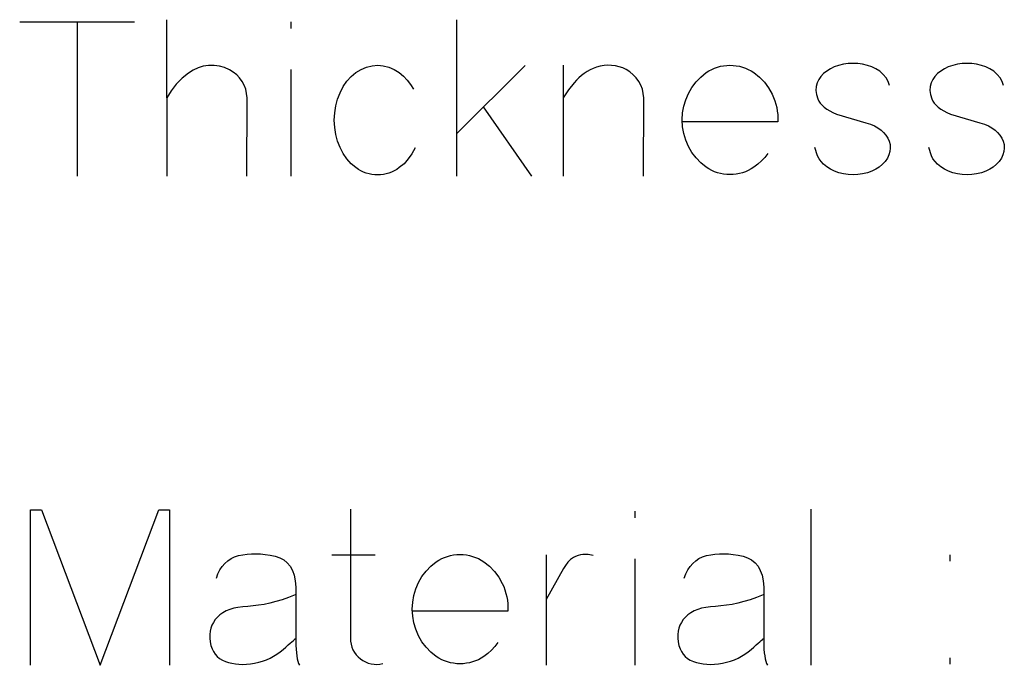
# Model space of a CAD drawing. Header units: inches. Extents: x 1880 to 2363, y -453 to -54.
# Tile 632 of 656: x 1913.713 to 1913.902, y -65.266 to -65.142. Entities that reach past the tile are written whole.
import ezdxf

# ---------------------------------------------------------------- set-up
doc = ezdxf.new("R2010")
doc.units = ezdxf.units.IN
doc.header["$LTSCALE"] = 0.5
doc.header["$MEASUREMENT"] = 0

msp = doc.modelspace()

# ---------------------------------------------------------------- linework, layer by layer
at = {"color": 7, "linetype": 'Continuous'}
for p, q in [((1913.74163, -65.14179), (1913.74164, -65.17179)), ((1913.79727, -65.14183), (1913.79727, -65.17179)), ((1913.71343, -65.1422), (1913.73548, -65.1422)), ((1913.72444, -65.1422), (1913.72445, -65.17179)), ((1913.76545, -65.1422), (1913.76545, -65.14348)), ((1913.74766, -65.15102), (1913.74671, -65.15145)), ((1913.74864, -65.15073), (1913.74766, -65.15102)), ((1913.74968, -65.15058), (1913.74864, -65.15073)), ((1913.75072, -65.15056), (1913.74968, -65.15058)), ((1913.75174, -65.1507), (1913.75072, -65.15056)), ((1913.75273, -65.15098), (1913.75174, -65.1507)), ((1913.7537, -65.1514), (1913.75273, -65.15098)), ((1913.76545, -65.15136), (1913.76545, -65.17179)), ((1913.77794, -65.15194), (1913.77894, -65.15132)), ((1913.77894, -65.15132), (1913.77998, -65.15088)), ((1913.77998, -65.15088), (1913.78104, -65.15062)), ((1913.78104, -65.15062), (1913.78212, -65.15053)), ((1913.78212, -65.15053), (1913.78319, -65.15062)), ((1913.78319, -65.15062), (1913.78424, -65.15088)), ((1913.78424, -65.15088), (1913.78526, -65.15132)), ((1913.78526, -65.15132), (1913.78627, -65.15194)), ((1913.79727, -65.16366), (1913.81041, -65.15057)), ((1913.81774, -65.15053), (1913.81774, -65.17179)), ((1913.82349, -65.15114), (1913.82288, -65.15141)), ((1913.82412, -65.1509), (1913.82349, -65.15114)), ((1913.82483, -65.15071), (1913.82412, -65.1509)), ((1913.82555, -65.15058), (1913.82483, -65.15071)), ((1913.82627, -65.15053), (1913.82555, -65.15058)), ((1913.827, -65.15055), (1913.82627, -65.15053)), ((1913.82773, -65.15064), (1913.827, -65.15055)), ((1913.82844, -65.1508), (1913.82773, -65.15064)), ((1913.82913, -65.15104), (1913.82844, -65.1508)), ((1913.8298, -65.15136), (1913.82913, -65.15104)), ((1913.83053, -65.15181), (1913.8298, -65.15136)), ((1913.84568, -65.15161), (1913.84622, -65.15132)), ((1913.84622, -65.15132), (1913.84677, -65.15108)), ((1913.84677, -65.15108), (1913.84733, -65.15088)), ((1913.84733, -65.15088), (1913.84791, -65.15073)), ((1913.84791, -65.15073), (1913.84849, -65.15062)), ((1913.84849, -65.15062), (1913.8491, -65.15055)), ((1913.8491, -65.15055), (1913.84971, -65.15053)), ((1913.84971, -65.15053), (1913.85033, -65.15055)), ((1913.85033, -65.15055), (1913.85093, -65.15062)), ((1913.85093, -65.15062), (1913.85153, -65.15073)), ((1913.85153, -65.15073), (1913.85211, -65.15088)), ((1913.85211, -65.15088), (1913.85268, -65.15108)), ((1913.85268, -65.15108), (1913.85324, -65.15132)), ((1913.85324, -65.15132), (1913.85378, -65.15161)), ((1913.86898, -65.15121), (1913.8683, -65.15165)), ((1913.86974, -65.15084), (1913.86898, -65.15121)), ((1913.87057, -65.15055), (1913.86974, -65.15084)), ((1913.87149, -65.15032), (1913.87057, -65.15055)), ((1913.87242, -65.1502), (1913.87149, -65.15032)), ((1913.87334, -65.15016), (1913.87242, -65.1502)), ((1913.87426, -65.1502), (1913.87334, -65.15016)), ((1913.87517, -65.15032), (1913.87426, -65.1502)), ((1913.87608, -65.15055), (1913.87517, -65.15032)), ((1913.87692, -65.15085), (1913.87608, -65.15055)), ((1913.87771, -65.15123), (1913.87692, -65.15085)), ((1913.87845, -65.15169), (1913.87771, -65.15123)), ((1913.89085, -65.15121), (1913.89017, -65.15165)), ((1913.89161, -65.15084), (1913.89085, -65.15121)), ((1913.89245, -65.15055), (1913.89161, -65.15084)), ((1913.89336, -65.15032), (1913.89245, -65.15055)), ((1913.89429, -65.1502), (1913.89336, -65.15032)), ((1913.89521, -65.15016), (1913.89429, -65.1502)), ((1913.89613, -65.1502), (1913.89521, -65.15016)), ((1913.89704, -65.15032), (1913.89613, -65.1502)), ((1913.89795, -65.15055), (1913.89704, -65.15032)), ((1913.89879, -65.15085), (1913.89795, -65.15055)), ((1913.89959, -65.15123), (1913.89879, -65.15085)), ((1913.90032, -65.15169), (1913.89959, -65.15123)), ((1913.74459, -65.15303), (1913.74348, -65.15418)), ((1913.74582, -65.15202), (1913.74459, -65.15303)), ((1913.74671, -65.15145), (1913.74582, -65.15202)), ((1913.75442, -65.15183), (1913.7537, -65.1514)), ((1913.75507, -65.15235), (1913.75442, -65.15183)), ((1913.75563, -65.15294), (1913.75507, -65.15235)), ((1913.75611, -65.15362), (1913.75563, -65.15294)), ((1913.77623, -65.1536), (1913.77703, -65.1527)), ((1913.77703, -65.1527), (1913.77794, -65.15194)), ((1913.78627, -65.15194), (1913.78708, -65.15262)), ((1913.78708, -65.15262), (1913.7878, -65.15338)), ((1913.82072, -65.15291), (1913.82025, -65.15338)), ((1913.82122, -65.15248), (1913.82072, -65.15291)), ((1913.82174, -65.15208), (1913.82122, -65.15248)), ((1913.8223, -65.15173), (1913.82174, -65.15208)), ((1913.82288, -65.15141), (1913.8223, -65.15173)), ((1913.83117, -65.15234), (1913.83053, -65.15181)), ((1913.83174, -65.15294), (1913.83117, -65.15234)), ((1913.83222, -65.15362), (1913.83174, -65.15294)), ((1913.84321, -65.15372), (1913.84412, -65.15278)), ((1913.84412, -65.15278), (1913.84516, -65.15194)), ((1913.84516, -65.15194), (1913.84568, -65.15161)), ((1913.85378, -65.15161), (1913.85432, -65.15194)), ((1913.85432, -65.15194), (1913.85539, -65.1528)), ((1913.85539, -65.1528), (1913.85633, -65.15378)), ((1913.86674, -65.15326), (1913.86643, -65.15393)), ((1913.86715, -65.15267), (1913.86674, -65.15326)), ((1913.86768, -65.15213), (1913.86715, -65.15267)), ((1913.8683, -65.15165), (1913.86768, -65.15213)), ((1913.87912, -65.15227), (1913.87845, -65.15169)), ((1913.87967, -65.15291), (1913.87912, -65.15227)), ((1913.88008, -65.15363), (1913.87967, -65.15291)), ((1913.88861, -65.15326), (1913.8883, -65.15393)), ((1913.88902, -65.15267), (1913.88861, -65.15326)), ((1913.88955, -65.15213), (1913.88902, -65.15267)), ((1913.89017, -65.15165), (1913.88955, -65.15213)), ((1913.90099, -65.15227), (1913.90032, -65.15169)), ((1913.90154, -65.15291), (1913.90099, -65.15227)), ((1913.90195, -65.15363), (1913.90154, -65.15291)), ((1913.74348, -65.15418), (1913.74249, -65.15543)), ((1913.75651, -65.15435), (1913.75611, -65.15362)), ((1913.7568, -65.15513), (1913.75651, -65.15435)), ((1913.75698, -65.15594), (1913.7568, -65.15513)), ((1913.77492, -65.15579), (1913.77552, -65.15463)), ((1913.77552, -65.15463), (1913.77623, -65.1536)), ((1913.7878, -65.15338), (1913.78845, -65.15421)), ((1913.78845, -65.15421), (1913.789, -65.15513)), ((1913.81981, -65.15388), (1913.81876, -65.15527)), ((1913.82025, -65.15338), (1913.81981, -65.15388)), ((1913.83262, -65.15435), (1913.83222, -65.15362)), ((1913.83291, -65.15513), (1913.83262, -65.15435)), ((1913.83309, -65.15594), (1913.83291, -65.15513)), ((1913.84176, -65.15592), (1913.84242, -65.15477)), ((1913.84242, -65.15477), (1913.84321, -65.15372)), ((1913.85633, -65.15378), (1913.85714, -65.15486)), ((1913.85714, -65.15486), (1913.85782, -65.15606)), ((1913.86625, -65.15462), (1913.86622, -65.15535)), ((1913.86643, -65.15393), (1913.86625, -65.15462)), ((1913.88035, -65.15442), (1913.88008, -65.15363)), ((1913.88812, -65.15462), (1913.88809, -65.15535)), ((1913.8883, -65.15393), (1913.88812, -65.15462)), ((1913.90222, -65.15442), (1913.90195, -65.15363)), ((1913.74249, -65.15543), (1913.74164, -65.15679)), ((1913.75705, -65.15679), (1913.75698, -65.15594)), ((1913.75704, -65.17179), (1913.75705, -65.15679)), ((1913.77408, -65.15833), (1913.77442, -65.15704)), ((1913.77442, -65.15704), (1913.77492, -65.15579)), ((1913.81876, -65.15527), (1913.81774, -65.15679)), ((1913.83316, -65.15679), (1913.83309, -65.15594)), ((1913.83315, -65.17179), (1913.83316, -65.15679)), ((1913.84123, -65.15713), (1913.84176, -65.15592)), ((1913.85782, -65.15606), (1913.8581, -65.15669)), ((1913.8581, -65.15669), (1913.85834, -65.15733)), ((1913.86622, -65.15535), (1913.86631, -65.15615)), ((1913.86631, -65.15615), (1913.86655, -65.157)), ((1913.86655, -65.157), (1913.86676, -65.15742)), ((1913.88809, -65.15535), (1913.88818, -65.15615)), ((1913.88818, -65.15615), (1913.88842, -65.157)), ((1913.88842, -65.157), (1913.88863, -65.15742)), ((1913.77387, -65.15967), (1913.77408, -65.15833)), ((1913.81168, -65.17179), (1913.80245, -65.15853)), ((1913.84063, -65.15968), (1913.84086, -65.15839)), ((1913.84086, -65.15839), (1913.84123, -65.15713)), ((1913.85834, -65.15733), (1913.85854, -65.15799)), ((1913.85854, -65.15799), (1913.85869, -65.15865)), ((1913.85869, -65.15865), (1913.8588, -65.15932)), ((1913.86676, -65.15742), (1913.86704, -65.15782)), ((1913.86704, -65.15782), (1913.86739, -65.15821)), ((1913.86739, -65.15821), (1913.86781, -65.15858)), ((1913.86781, -65.15858), (1913.86829, -65.15894)), ((1913.86829, -65.15894), (1913.86885, -65.15929)), ((1913.88863, -65.15742), (1913.88891, -65.15782)), ((1913.88891, -65.15782), (1913.88926, -65.15821)), ((1913.88926, -65.15821), (1913.88968, -65.15858)), ((1913.88968, -65.15858), (1913.89016, -65.15894)), ((1913.89016, -65.15894), (1913.89072, -65.15929)), ((1913.77379, -65.16106), (1913.77387, -65.15967)), ((1913.84056, -65.16101), (1913.84063, -65.15968)), ((1913.8588, -65.15932), (1913.85887, -65.15999)), ((1913.85887, -65.15999), (1913.85889, -65.16068)), ((1913.85889, -65.16068), (1913.85887, -65.16138)), ((1913.86885, -65.15929), (1913.86947, -65.15962)), ((1913.86947, -65.15962), (1913.87016, -65.15993)), ((1913.87016, -65.15993), (1913.8758, -65.16155)), ((1913.89072, -65.15929), (1913.89134, -65.15962)), ((1913.89134, -65.15962), (1913.89203, -65.15993)), ((1913.89203, -65.15993), (1913.89767, -65.16155)), ((1913.77387, -65.16246), (1913.77379, -65.16106)), ((1913.77408, -65.1638), (1913.77387, -65.16246)), ((1913.84063, -65.16234), (1913.84056, -65.16101)), ((1913.84086, -65.16363), (1913.84063, -65.16234)), ((1913.85887, -65.16138), (1913.84064, -65.16138)), ((1913.8758, -65.16155), (1913.87666, -65.16183)), ((1913.87666, -65.16183), (1913.87743, -65.16215)), ((1913.87743, -65.16215), (1913.87811, -65.16253)), ((1913.87811, -65.16253), (1913.8787, -65.16296)), ((1913.89767, -65.16155), (1913.89853, -65.16183)), ((1913.89853, -65.16183), (1913.8993, -65.16215)), ((1913.8993, -65.16215), (1913.89998, -65.16253)), ((1913.89998, -65.16253), (1913.90057, -65.16296)), ((1913.77442, -65.16509), (1913.77408, -65.1638)), ((1913.84123, -65.16489), (1913.84086, -65.16363)), ((1913.8787, -65.16296), (1913.8792, -65.16344)), ((1913.8792, -65.16344), (1913.87963, -65.16396)), ((1913.87963, -65.16396), (1913.87999, -65.16451)), ((1913.87999, -65.16451), (1913.88027, -65.16511)), ((1913.90057, -65.16296), (1913.90107, -65.16344)), ((1913.90107, -65.16344), (1913.9015, -65.16396)), ((1913.9015, -65.16396), (1913.90186, -65.16451)), ((1913.90186, -65.16451), (1913.90214, -65.16511)), ((1913.77492, -65.16632), (1913.77442, -65.16509)), ((1913.77552, -65.16748), (1913.77492, -65.16632)), ((1913.78929, -65.16636), (1913.78869, -65.1675)), ((1913.84176, -65.16611), (1913.84123, -65.16489)), ((1913.84242, -65.16726), (1913.84176, -65.16611)), ((1913.86652, -65.16789), (1913.86598, -65.16632)), ((1913.88027, -65.16511), (1913.88044, -65.16576)), ((1913.88048, -65.16641), (1913.88042, -65.16707)), ((1913.88044, -65.16576), (1913.88048, -65.16641)), ((1913.88839, -65.16789), (1913.88785, -65.16632)), ((1913.90214, -65.16511), (1913.90231, -65.16576)), ((1913.90236, -65.16641), (1913.90229, -65.16707)), ((1913.90231, -65.16576), (1913.90236, -65.16641)), ((1913.77623, -65.16851), (1913.77552, -65.16748)), ((1913.78869, -65.1675), (1913.78798, -65.16851)), ((1913.84321, -65.1683), (1913.84242, -65.16726)), ((1913.84412, -65.16925), (1913.84321, -65.1683)), ((1913.85642, -65.1682), (1913.85578, -65.16889)), ((1913.85696, -65.16743), (1913.85642, -65.1682)), ((1913.8668, -65.16846), (1913.86652, -65.16789)), ((1913.87992, -65.16837), (1913.87951, -65.16897)), ((1913.88023, -65.16773), (1913.87992, -65.16837)), ((1913.88042, -65.16707), (1913.88023, -65.16773)), ((1913.88867, -65.16846), (1913.88839, -65.16789)), ((1913.90179, -65.16837), (1913.90138, -65.16897)), ((1913.9021, -65.16773), (1913.90179, -65.16837)), ((1913.90229, -65.16707), (1913.9021, -65.16773)), ((1913.77703, -65.16941), (1913.77623, -65.16851)), ((1913.77794, -65.17017), (1913.77703, -65.16941)), ((1913.77842, -65.1705), (1913.77794, -65.17017)), ((1913.78627, -65.17017), (1913.78579, -65.1705)), ((1913.78718, -65.16941), (1913.78627, -65.17017)), ((1913.78798, -65.16851), (1913.78718, -65.16941)), ((1913.84516, -65.17009), (1913.84412, -65.16925)), ((1913.84568, -65.17042), (1913.84516, -65.17009)), ((1913.85432, -65.17009), (1913.85378, -65.17042)), ((1913.85508, -65.16952), (1913.85432, -65.17009)), ((1913.85578, -65.16889), (1913.85508, -65.16952)), ((1913.86719, -65.169), (1913.8668, -65.16846)), ((1913.86769, -65.16951), (1913.86719, -65.169)), ((1913.8683, -65.17001), (1913.86769, -65.16951)), ((1913.86901, -65.17048), (1913.8683, -65.17001)), ((1913.87836, -65.17005), (1913.8777, -65.17049)), ((1913.87899, -65.16953), (1913.87836, -65.17005)), ((1913.87951, -65.16897), (1913.87899, -65.16953)), ((1913.88906, -65.169), (1913.88867, -65.16846)), ((1913.88956, -65.16951), (1913.88906, -65.169)), ((1913.89017, -65.17001), (1913.88956, -65.16951)), ((1913.89088, -65.17048), (1913.89017, -65.17001)), ((1913.90023, -65.17005), (1913.89957, -65.17049)), ((1913.90086, -65.16953), (1913.90023, -65.17005)), ((1913.90138, -65.16897), (1913.90086, -65.16953)), ((1913.77891, -65.17079), (1913.77842, -65.1705)), ((1913.77942, -65.17103), (1913.77891, -65.17079)), ((1913.77994, -65.17123), (1913.77942, -65.17103)), ((1913.78047, -65.17138), (1913.77994, -65.17123)), ((1913.78101, -65.17149), (1913.78047, -65.17138)), ((1913.78156, -65.17156), (1913.78101, -65.17149)), ((1913.78212, -65.17158), (1913.78156, -65.17156)), ((1913.78268, -65.17156), (1913.78212, -65.17158)), ((1913.78322, -65.17149), (1913.78268, -65.17156)), ((1913.78376, -65.17138), (1913.78322, -65.17149)), ((1913.78428, -65.17123), (1913.78376, -65.17138)), ((1913.7848, -65.17103), (1913.78428, -65.17123)), ((1913.7853, -65.17079), (1913.7848, -65.17103)), ((1913.78579, -65.1705), (1913.7853, -65.17079)), ((1913.84622, -65.17071), (1913.84568, -65.17042)), ((1913.84677, -65.17095), (1913.84622, -65.17071)), ((1913.84733, -65.17115), (1913.84677, -65.17095)), ((1913.84791, -65.1713), (1913.84733, -65.17115)), ((1913.84849, -65.17141), (1913.84791, -65.1713)), ((1913.8491, -65.17147), (1913.84849, -65.17141)), ((1913.84971, -65.1715), (1913.8491, -65.17147)), ((1913.85033, -65.17147), (1913.84971, -65.1715)), ((1913.85093, -65.17141), (1913.85033, -65.17147)), ((1913.85153, -65.1713), (1913.85093, -65.17141)), ((1913.85211, -65.17115), (1913.85153, -65.1713)), ((1913.85268, -65.17095), (1913.85211, -65.17115)), ((1913.85324, -65.17071), (1913.85268, -65.17095)), ((1913.85378, -65.17042), (1913.85324, -65.17071)), ((1913.86978, -65.17086), (1913.86901, -65.17048)), ((1913.8706, -65.17116), (1913.86978, -65.17086)), ((1913.87149, -65.17137), (1913.8706, -65.17116)), ((1913.87242, -65.17151), (1913.87149, -65.17137)), ((1913.87334, -65.17156), (1913.87242, -65.17151)), ((1913.87426, -65.17151), (1913.87334, -65.17156)), ((1913.87517, -65.17137), (1913.87426, -65.17151)), ((1913.8761, -65.17115), (1913.87517, -65.17137)), ((1913.87695, -65.17086), (1913.8761, -65.17115)), ((1913.8777, -65.17049), (1913.87695, -65.17086)), ((1913.89165, -65.17086), (1913.89088, -65.17048)), ((1913.89248, -65.17116), (1913.89165, -65.17086)), ((1913.89336, -65.17137), (1913.89248, -65.17116)), ((1913.89429, -65.17151), (1913.89336, -65.17137)), ((1913.89521, -65.17156), (1913.89429, -65.17151)), ((1913.89613, -65.17151), (1913.89521, -65.17156)), ((1913.89704, -65.17137), (1913.89613, -65.17151)), ((1913.89797, -65.17115), (1913.89704, -65.17137)), ((1913.89882, -65.17086), (1913.89797, -65.17115)), ((1913.89957, -65.17049), (1913.89882, -65.17086)), ((1913.7155, -65.26564), (1913.7155, -65.23584)), ((1913.7155, -65.23584), (1913.71762, -65.23584)), ((1913.71762, -65.23584), (1913.72885, -65.26564)), ((1913.72885, -65.26564), (1913.74012, -65.23584)), ((1913.74012, -65.23584), (1913.74219, -65.23584)), ((1913.74219, -65.23584), (1913.74219, -65.26564)), ((1913.77688, -65.23568), (1913.77688, -65.26046)), ((1913.83144, -65.23605), (1913.83145, -65.23734)), ((1913.86521, -65.23568), (1913.86521, -65.26564)), ((1913.75279, -65.24608), (1913.75336, -65.24559)), ((1913.75336, -65.24559), (1913.75399, -65.24517)), ((1913.75399, -65.24517), (1913.75468, -65.24484)), ((1913.75468, -65.24484), (1913.75544, -65.24459)), ((1913.75544, -65.24459), (1913.75623, -65.24442)), ((1913.75623, -65.24442), (1913.75706, -65.2443)), ((1913.75706, -65.2443), (1913.75789, -65.24424)), ((1913.75789, -65.24424), (1913.75876, -65.24423)), ((1913.75876, -65.24423), (1913.75965, -65.24427)), ((1913.75965, -65.24427), (1913.76056, -65.24436)), ((1913.76056, -65.24436), (1913.76149, -65.24451)), ((1913.76149, -65.24451), (1913.76244, -65.24472)), ((1913.76244, -65.24472), (1913.76333, -65.245)), ((1913.76333, -65.245), (1913.7641, -65.24541)), ((1913.7641, -65.24541), (1913.76477, -65.24596)), ((1913.77332, -65.24442), (1913.78165, -65.24442)), ((1913.79232, -65.24663), (1913.79336, -65.24579)), ((1913.79336, -65.24579), (1913.79388, -65.24546)), ((1913.79388, -65.24546), (1913.79442, -65.24517)), ((1913.79442, -65.24517), (1913.79497, -65.24493)), ((1913.79497, -65.24493), (1913.79553, -65.24474)), ((1913.79553, -65.24474), (1913.79611, -65.24458)), ((1913.79611, -65.24458), (1913.7967, -65.24447)), ((1913.7967, -65.24447), (1913.7973, -65.24441)), ((1913.7973, -65.24441), (1913.79791, -65.24438)), ((1913.79791, -65.24438), (1913.79853, -65.24441)), ((1913.79853, -65.24441), (1913.79914, -65.24447)), ((1913.79914, -65.24447), (1913.79973, -65.24458)), ((1913.79973, -65.24458), (1913.80031, -65.24474)), ((1913.80031, -65.24474), (1913.80088, -65.24493)), ((1913.80088, -65.24493), (1913.80144, -65.24517)), ((1913.80144, -65.24517), (1913.80198, -65.24546)), ((1913.80198, -65.24546), (1913.80252, -65.24579)), ((1913.80252, -65.24579), (1913.80359, -65.24665)), ((1913.81446, -65.24442), (1913.81447, -65.26564)), ((1913.81913, -65.24535), (1913.81861, -65.24587)), ((1913.81969, -65.24496), (1913.81913, -65.24535)), ((1913.82011, -65.24474), (1913.81969, -65.24496)), ((1913.82056, -65.24457), (1913.82011, -65.24474)), ((1913.82102, -65.24447), (1913.82056, -65.24457)), ((1913.82151, -65.24441), (1913.82102, -65.24447)), ((1913.82249, -65.24441), (1913.82151, -65.24441)), ((1913.82345, -65.24455), (1913.82249, -65.24441)), ((1913.83144, -65.24522), (1913.83145, -65.26564)), ((1913.84258, -65.24608), (1913.84314, -65.24559)), ((1913.84314, -65.24559), (1913.84377, -65.24517)), ((1913.84377, -65.24517), (1913.84447, -65.24484)), ((1913.84447, -65.24484), (1913.84522, -65.24459)), ((1913.84522, -65.24459), (1913.84602, -65.24442)), ((1913.84602, -65.24442), (1913.84684, -65.2443)), ((1913.84684, -65.2443), (1913.84768, -65.24424)), ((1913.84768, -65.24424), (1913.84855, -65.24423)), ((1913.84855, -65.24423), (1913.84943, -65.24427)), ((1913.84943, -65.24427), (1913.85034, -65.24436)), ((1913.85034, -65.24436), (1913.85127, -65.24451)), ((1913.85127, -65.24451), (1913.85222, -65.24472)), ((1913.85222, -65.24472), (1913.85311, -65.245)), ((1913.85311, -65.245), (1913.85388, -65.24541)), ((1913.85388, -65.24541), (1913.85455, -65.24596)), ((1913.89197, -65.24567), (1913.89197, -65.24442)), ((1913.75148, -65.24808), (1913.75185, -65.24733)), ((1913.75185, -65.24733), (1913.75229, -65.24667)), ((1913.75229, -65.24667), (1913.75279, -65.24608)), ((1913.76477, -65.24596), (1913.76532, -65.24663)), ((1913.76532, -65.24663), (1913.76576, -65.24744)), ((1913.76576, -65.24744), (1913.76609, -65.24837)), ((1913.79062, -65.24862), (1913.79141, -65.24757)), ((1913.79141, -65.24757), (1913.79232, -65.24663)), ((1913.80359, -65.24665), (1913.80453, -65.24763)), ((1913.80453, -65.24763), (1913.80534, -65.24872)), ((1913.81778, -65.24708), (1913.81447, -65.253)), ((1913.81815, -65.24647), (1913.81778, -65.24708)), ((1913.81861, -65.24587), (1913.81815, -65.24647)), ((1913.84126, -65.24808), (1913.84164, -65.24733)), ((1913.84164, -65.24733), (1913.84207, -65.24667)), ((1913.84207, -65.24667), (1913.84258, -65.24608)), ((1913.85455, -65.24596), (1913.8551, -65.24663)), ((1913.8551, -65.24663), (1913.85554, -65.24744)), ((1913.85554, -65.24744), (1913.85587, -65.24837)), ((1913.75117, -65.2489), (1913.75148, -65.24808)), ((1913.76609, -65.24837), (1913.76631, -65.24944)), ((1913.76631, -65.24944), (1913.76641, -65.25064)), ((1913.78996, -65.24977), (1913.79062, -65.24862)), ((1913.80534, -65.24872), (1913.80602, -65.24992)), ((1913.84095, -65.2489), (1913.84126, -65.24808)), ((1913.85587, -65.24837), (1913.85609, -65.24944)), ((1913.85609, -65.24944), (1913.8562, -65.25064)), ((1913.76641, -65.25064), (1913.76641, -65.26104)), ((1913.78906, -65.25225), (1913.78944, -65.25099)), ((1913.78944, -65.25099), (1913.78996, -65.24977)), ((1913.80602, -65.24992), (1913.8063, -65.25055)), ((1913.8063, -65.25055), (1913.80655, -65.25119)), ((1913.80655, -65.25119), (1913.80674, -65.25184)), ((1913.8562, -65.25064), (1913.8562, -65.26104)), ((1913.7638, -65.25305), (1913.76261, -65.25341)), ((1913.76502, -65.25262), (1913.7638, -65.25305)), ((1913.76628, -65.25213), (1913.76502, -65.25262)), ((1913.78884, -65.25354), (1913.78906, -65.25225)), ((1913.80674, -65.25184), (1913.80689, -65.2525)), ((1913.80689, -65.2525), (1913.807, -65.25317)), ((1913.807, -65.25317), (1913.80707, -65.25385)), ((1913.85358, -65.25305), (1913.8524, -65.25341)), ((1913.85481, -65.25262), (1913.85358, -65.25305)), ((1913.85607, -65.25213), (1913.85481, -65.25262)), ((1913.75304, -65.25522), (1913.75242, -65.25556)), ((1913.75373, -65.25493), (1913.75304, -65.25522)), ((1913.7545, -65.2547), (1913.75373, -65.25493)), ((1913.75532, -65.25452), (1913.7545, -65.2547)), ((1913.75622, -65.2544), (1913.75532, -65.25452)), ((1913.75718, -65.25433), (1913.75622, -65.2544)), ((1913.75821, -65.25426), (1913.75718, -65.25433)), ((1913.75926, -65.25413), (1913.75821, -65.25426)), ((1913.76035, -65.25395), (1913.75926, -65.25413)), ((1913.76146, -65.25371), (1913.76035, -65.25395)), ((1913.76261, -65.25341), (1913.76146, -65.25371)), ((1913.78876, -65.25487), (1913.78884, -65.25354)), ((1913.78884, -65.25619), (1913.78876, -65.25487)), ((1913.80707, -65.25524), (1913.78884, -65.25524)), ((1913.80707, -65.25385), (1913.80709, -65.25454)), ((1913.80709, -65.25454), (1913.80707, -65.25524)), ((1913.84283, -65.25522), (1913.84221, -65.25556)), ((1913.84352, -65.25493), (1913.84283, -65.25522)), ((1913.84428, -65.2547), (1913.84352, -65.25493)), ((1913.84511, -65.25452), (1913.84428, -65.2547)), ((1913.846, -65.2544), (1913.84511, -65.25452)), ((1913.84696, -65.25433), (1913.846, -65.2544)), ((1913.84799, -65.25426), (1913.84696, -65.25433)), ((1913.84905, -65.25413), (1913.84799, -65.25426)), ((1913.85013, -65.25395), (1913.84905, -65.25413)), ((1913.85125, -65.25371), (1913.85013, -65.25395)), ((1913.8524, -65.25341), (1913.85125, -65.25371)), ((1913.75095, -65.25688), (1913.7506, -65.2574)), ((1913.75137, -65.2564), (1913.75095, -65.25688)), ((1913.75186, -65.25595), (1913.75137, -65.2564)), ((1913.75242, -65.25556), (1913.75186, -65.25595)), ((1913.78906, -65.25749), (1913.78884, -65.25619)), ((1913.84074, -65.25688), (1913.84039, -65.2574)), ((1913.84116, -65.2564), (1913.84074, -65.25688)), ((1913.84165, -65.25595), (1913.84116, -65.2564)), ((1913.84221, -65.25556), (1913.84165, -65.25595)), ((1913.75012, -65.25851), (1913.74998, -65.25912)), ((1913.75032, -65.25794), (1913.75012, -65.25851)), ((1913.7506, -65.2574), (1913.75032, -65.25794)), ((1913.78944, -65.25874), (1913.78906, -65.25749)), ((1913.78996, -65.25996), (1913.78944, -65.25874)), ((1913.8399, -65.25851), (1913.83977, -65.25912)), ((1913.84011, -65.25794), (1913.8399, -65.25851)), ((1913.84039, -65.2574), (1913.84011, -65.25794)), ((1913.74998, -65.25912), (1913.74992, -65.25976)), ((1913.74992, -65.25976), (1913.74993, -65.26043)), ((1913.74993, -65.26043), (1913.75001, -65.26113)), ((1913.76568, -65.26111), (1913.76595, -65.26087)), ((1913.76595, -65.26087), (1913.76615, -65.26069)), ((1913.76615, -65.26069), (1913.76629, -65.26055)), ((1913.76629, -65.26055), (1913.76637, -65.26046)), ((1913.77688, -65.26046), (1913.77691, -65.26104)), ((1913.79062, -65.26111), (1913.78996, -65.25996)), ((1913.83977, -65.25912), (1913.83971, -65.25976)), ((1913.83971, -65.25976), (1913.83971, -65.26043)), ((1913.83971, -65.26043), (1913.83979, -65.26113)), ((1913.85547, -65.26111), (1913.85573, -65.26087)), ((1913.85573, -65.26087), (1913.85593, -65.26069)), ((1913.85593, -65.26069), (1913.85607, -65.26055)), ((1913.85607, -65.26055), (1913.85616, -65.26046)), ((1913.75001, -65.26113), (1913.75014, -65.26182)), ((1913.75014, -65.26182), (1913.75034, -65.26245)), ((1913.75034, -65.26245), (1913.7506, -65.26302)), ((1913.76342, -65.26306), (1913.76401, -65.26258)), ((1913.76401, -65.26258), (1913.76452, -65.26213)), ((1913.76452, -65.26213), (1913.76497, -65.26174)), ((1913.76497, -65.26174), (1913.76535, -65.26141)), ((1913.76535, -65.26141), (1913.76568, -65.26111)), ((1913.76641, -65.26104), (1913.76643, -65.26183)), ((1913.76643, -65.26183), (1913.76646, -65.26256)), ((1913.76646, -65.26256), (1913.76652, -65.26323)), ((1913.77691, -65.26104), (1913.77701, -65.26159)), ((1913.77701, -65.26159), (1913.77716, -65.26213)), ((1913.77716, -65.26213), (1913.77738, -65.26266)), ((1913.77738, -65.26266), (1913.77766, -65.26316)), ((1913.79141, -65.26216), (1913.79062, -65.26111)), ((1913.79232, -65.26311), (1913.79141, -65.26216)), ((1913.80399, -65.26275), (1913.80328, -65.26337)), ((1913.80462, -65.26205), (1913.80399, -65.26275)), ((1913.80516, -65.26129), (1913.80462, -65.26205)), ((1913.83979, -65.26113), (1913.83993, -65.26182)), ((1913.83993, -65.26182), (1913.84013, -65.26245)), ((1913.84013, -65.26245), (1913.84039, -65.26302)), ((1913.8532, -65.26306), (1913.85379, -65.26258)), ((1913.85379, -65.26258), (1913.8543, -65.26213)), ((1913.8543, -65.26213), (1913.85475, -65.26174)), ((1913.85475, -65.26174), (1913.85514, -65.26141)), ((1913.85514, -65.26141), (1913.85547, -65.26111)), ((1913.8562, -65.26104), (1913.85621, -65.26183)), ((1913.85621, -65.26183), (1913.85624, -65.26256)), ((1913.85624, -65.26256), (1913.8563, -65.26323)), ((1913.7506, -65.26302), (1913.75094, -65.26352)), ((1913.75094, -65.26352), (1913.75133, -65.26396)), ((1913.75133, -65.26396), (1913.75179, -65.26433)), ((1913.75179, -65.26433), (1913.75232, -65.26465)), ((1913.75232, -65.26465), (1913.75291, -65.2649)), ((1913.76004, -65.26483), (1913.76077, -65.26456)), ((1913.76077, -65.26456), (1913.76147, -65.26425)), ((1913.76147, -65.26425), (1913.76215, -65.2639)), ((1913.76215, -65.2639), (1913.76279, -65.2635)), ((1913.76279, -65.2635), (1913.76342, -65.26306)), ((1913.76652, -65.26323), (1913.76659, -65.26383)), ((1913.76659, -65.26383), (1913.76669, -65.26438)), ((1913.76669, -65.26438), (1913.76681, -65.26486)), ((1913.77766, -65.26316), (1913.77799, -65.26361)), ((1913.77799, -65.26361), (1913.77838, -65.26403)), ((1913.77838, -65.26403), (1913.77883, -65.2644)), ((1913.77883, -65.2644), (1913.7793, -65.26472)), ((1913.7793, -65.26472), (1913.7798, -65.26499)), ((1913.79336, -65.26394), (1913.79232, -65.26311)), ((1913.79388, -65.26427), (1913.79336, -65.26394)), ((1913.79442, -65.26456), (1913.79388, -65.26427)), ((1913.79497, -65.2648), (1913.79442, -65.26456)), ((1913.80144, -65.26456), (1913.80088, -65.2648)), ((1913.80198, -65.26427), (1913.80144, -65.26456)), ((1913.80252, -65.26394), (1913.80198, -65.26427)), ((1913.80328, -65.26337), (1913.80252, -65.26394)), ((1913.84039, -65.26302), (1913.84072, -65.26352)), ((1913.84072, -65.26352), (1913.84111, -65.26396)), ((1913.84111, -65.26396), (1913.84158, -65.26433)), ((1913.84158, -65.26433), (1913.8421, -65.26465)), ((1913.8421, -65.26465), (1913.84269, -65.2649)), ((1913.84983, -65.26483), (1913.85056, -65.26456)), ((1913.85056, -65.26456), (1913.85126, -65.26425)), ((1913.85126, -65.26425), (1913.85193, -65.2639)), ((1913.85193, -65.2639), (1913.85258, -65.2635)), ((1913.85258, -65.2635), (1913.8532, -65.26306)), ((1913.8563, -65.26323), (1913.85638, -65.26383)), ((1913.85638, -65.26383), (1913.85647, -65.26438)), ((1913.85647, -65.26438), (1913.85659, -65.26486)), ((1913.89197, -65.26544), (1913.89197, -65.26419)), ((1913.75291, -65.2649), (1913.75352, -65.2651)), ((1913.75352, -65.2651), (1913.75416, -65.26526)), ((1913.75416, -65.26526), (1913.75482, -65.26537)), ((1913.75482, -65.26537), (1913.75551, -65.26544)), ((1913.75551, -65.26544), (1913.75622, -65.26546)), ((1913.75622, -65.26546), (1913.75695, -65.26543)), ((1913.75695, -65.26543), (1913.75771, -65.26535)), ((1913.75771, -65.26535), (1913.7585, -65.26523)), ((1913.7585, -65.26523), (1913.75929, -65.26505)), ((1913.75929, -65.26505), (1913.76004, -65.26483)), ((1913.76681, -65.26486), (1913.76695, -65.26528)), ((1913.76695, -65.26528), (1913.76712, -65.26564)), ((1913.7798, -65.26499), (1913.78031, -65.2652)), ((1913.78031, -65.2652), (1913.78086, -65.26535)), ((1913.78086, -65.26535), (1913.78142, -65.26544)), ((1913.78142, -65.26544), (1913.78199, -65.26547)), ((1913.78199, -65.26547), (1913.78256, -65.26542)), ((1913.78256, -65.26542), (1913.78314, -65.26531)), ((1913.79553, -65.265), (1913.79497, -65.2648)), ((1913.79611, -65.26516), (1913.79553, -65.265)), ((1913.7967, -65.26526), (1913.79611, -65.26516)), ((1913.7973, -65.26533), (1913.7967, -65.26526)), ((1913.79791, -65.26535), (1913.7973, -65.26533)), ((1913.79853, -65.26533), (1913.79791, -65.26535)), ((1913.79914, -65.26526), (1913.79853, -65.26533)), ((1913.79973, -65.26516), (1913.79914, -65.26526)), ((1913.80031, -65.265), (1913.79973, -65.26516)), ((1913.80088, -65.2648), (1913.80031, -65.265)), ((1913.84269, -65.2649), (1913.8433, -65.2651)), ((1913.8433, -65.2651), (1913.84394, -65.26526)), ((1913.84394, -65.26526), (1913.8446, -65.26537)), ((1913.8446, -65.26537), (1913.84529, -65.26544)), ((1913.84529, -65.26544), (1913.846, -65.26546)), ((1913.846, -65.26546), (1913.84674, -65.26543)), ((1913.84674, -65.26543), (1913.8475, -65.26535)), ((1913.8475, -65.26535), (1913.84828, -65.26523)), ((1913.84828, -65.26523), (1913.84907, -65.26505)), ((1913.84907, -65.26505), (1913.84983, -65.26483)), ((1913.85659, -65.26486), (1913.85674, -65.26528)), ((1913.85674, -65.26528), (1913.85691, -65.26564))]:
    msp.add_line(p, q, dxfattribs=at)

doc.saveas('drawing.dxf')
